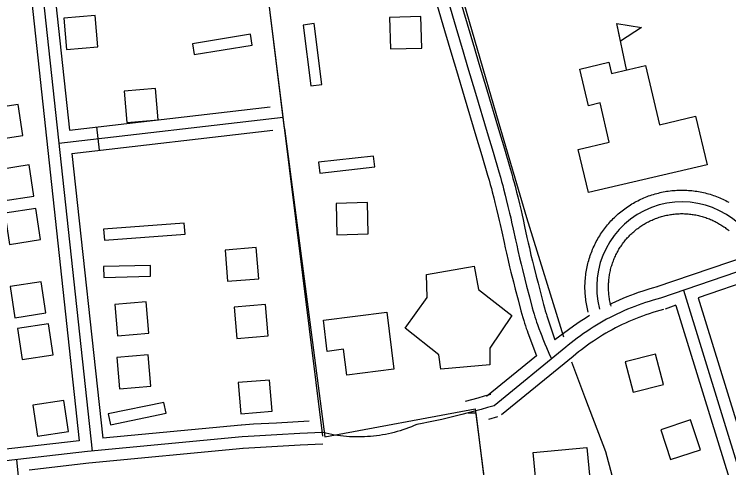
# Model space of a CAD drawing. Extents: x 3477039 to 3515015, y 546746 to 572297.
# Drawn here: x 3506111 to 3507022, y 566541 to 567119 of the extents above; entities that cross this region are included whole.
import ezdxf

# ---------------------------------------------------------------- set-up
doc = ezdxf.new("R2010")
doc.units = 0
for name, color, linetype in [('V-BLDG-OTLN', 7, 'Continuous'), ('V-ROAD-CNTR', 7, 'Continuous'), ('V-TOPO-SHOR', 7, 'Continuous')]:
    doc.layers.add(name, color=color, linetype=linetype)

msp = doc.modelspace()

# ---------------------------------------------------------------- linework, layer by layer
at = {"layer": 'V-BLDG-OTLN'}
msp.add_line((3506891.34, 567048.63), (3506879, 567107.35), dxfattribs=at)
for points in [[(3506177.29, 567074.28), (3506217.15, 567077.58), (3506213.86, 567117.44), (3506173.99, 567114.15)], [(3506590.41, 567075.09), (3506630.39, 567076.21), (3506629.27, 567116.19), (3506589.28, 567115.07)], [(3506488.97, 567028.08), (3506502.86, 567029.87), (3506492.92, 567107.27), (3506479.03, 567105.49)], [(3506879, 567107.35), (3506910.73, 567102.22), (3506883.75, 567084.74)], [(3506414.09, 567079.94), (3506411.84, 567093.76), (3506337.9, 567081.73), (3506340.15, 567067.91)], [(3506915.67, 567053.88), (3506933.33, 566978.4), (3506979.59, 566989.21), (3506994.08, 566927.24), (3506842.73, 566891.83), (3506829.86, 566946.86), (3506869.4, 566956.11), (3506857.7, 567006.11), (3506842.72, 567002.61), (3506831.77, 567049.4), (3506868.85, 567058.07), (3506872.21, 567043.71)], [(3506254.19, 566981.29), (3506294.05, 566984.58), (3506290.76, 567024.44), (3506250.89, 567021.15)], [(3506082.09, 566958.82), (3506121.64, 566964.83), (3506115.63, 567004.37), (3506076.09, 566998.37)], [(3506570.31, 566924.56), (3506568.77, 566938.47), (3506498.59, 566930.67), (3506500.13, 566916.76)], [(3506095.92, 566881.53), (3506135.46, 566887.53), (3506129.46, 566927.08), (3506089.91, 566921.07)], [(3506522.05, 566838.18), (3506562.04, 566839.3), (3506560.91, 566879.28), (3506520.93, 566878.16)], [(3506104.52, 566825.93), (3506144.07, 566831.94), (3506138.06, 566871.49), (3506098.51, 566865.48)], [(3506328.5, 566838.85), (3506327.45, 566852.81), (3506224.5, 566845.06), (3506225.55, 566831.1)], [(3506382.71, 566778.8), (3506422.58, 566782.09), (3506419.28, 566821.95), (3506379.42, 566818.66)], [(3506284.53, 566785.17), (3506284.14, 566799.16), (3506224.47, 566797.49), (3506224.86, 566783.49)], [(3506609.26, 566719), (3506637.05, 566758.14), (3506636.46, 566787.5), (3506697.1, 566798.18), (3506702.79, 566768.24), (3506745.23, 566735.21), (3506717.03, 566693.39), (3506717.13, 566672.51), (3506654.66, 566666.87), (3506651.96, 566685.25)], [(3506111.28, 566732.42), (3506150.82, 566738.43), (3506144.81, 566777.97), (3506105.27, 566771.97)], [(3506242.17, 566709.3), (3506282.03, 566712.59), (3506278.74, 566752.46), (3506238.87, 566749.17)], [(3506394.47, 566706.06), (3506434.33, 566709.35), (3506431.04, 566749.21), (3506391.17, 566745.92)], [(3506504.82, 566729.42), (3506585.62, 566739.46), (3506594.66, 566666.67), (3506534.65, 566659.22), (3506530.56, 566692.11), (3506509.78, 566689.52)], [(3506120.54, 566679.03), (3506160.09, 566685.04), (3506154.08, 566724.58), (3506114.54, 566718.58)], [(3506244.79, 566641.89), (3506284.65, 566645.18), (3506281.36, 566685.04), (3506241.5, 566681.75)], [(3506928.51, 566686.11), (3506889.8, 566676.03), (3506899.88, 566637.32), (3506938.59, 566647.4)], [(3506399.6, 566609.83), (3506439.46, 566613.12), (3506436.17, 566652.98), (3506396.31, 566649.69)], [(3506140.38, 566581.26), (3506179.92, 566587.26), (3506173.91, 566626.81), (3506134.37, 566620.8)], [(3506304.27, 566610.81), (3506301.4, 566624.51), (3506230.44, 566609.65), (3506233.31, 566595.95)], [(3506985.67, 566564.03), (3506973.13, 566602.02), (3506935.15, 566589.47), (3506947.69, 566551.49)], [(3506782.48, 566454.9), (3506772.23, 566560.45), (3506840.6, 566567.09), (3506850.85, 566461.54)]]:
    msp.add_lwpolyline(points, close=True, dxfattribs=at)
at = {"layer": 'V-ROAD-CNTR'}
msp.add_line((3506215.49, 566975.68), (3506218.94, 566945.88), dxfattribs=at)
for points in [[(3506504.07, 566581.6), (3506427.57, 567197.71), (3506378.9, 567510.26)], [(3506455.42, 566973.41), (3506427.57, 567197.71), (3506394.16, 567412.26)], [(3506120.4, 567390.81), (3506210.04, 566562.3)], [(3506106.99, 567375.32), (3506193.51, 566575.62)], [(3506137.06, 567376.28), (3506180.84, 566971.67)], [(3506678.84, 567138.81), (3506688.16, 567107.09), (3506697.5, 567075.39), (3506703.16, 567056.3), (3506713.13, 567022.88), (3506728.15, 566972.74), (3506735.64, 566947.64), (3506743.08, 566922.47), (3506745, 566915.8), (3506746.63, 566909.92), (3506748.01, 566904.79), (3506749.19, 566900.28), (3506751.19, 566892.44), (3506752.65, 566886.54), (3506754.79, 566877.74), (3506756.9, 566868.93), (3506758.3, 566862.92), (3506759.5, 566857.63), (3506761.51, 566848.47), (3506764.48, 566834.81), (3506765.97, 566828.04), (3506767.48, 566821.31), (3506769.59, 566812.27), (3506771.48, 566804.38), (3506773.17, 566797.48), (3506776.21, 566785.36), (3506778.54, 566776.29), (3506782.09, 566762.65), (3506785.66, 566749.04), (3506786.76, 566745.03), (3506787.83, 566741.34), (3506788.92, 566737.79)], [(3506650.06, 567130.35), (3506659.38, 567098.62), (3506668.73, 567066.89), (3506674.4, 567047.74), (3506684.39, 567014.29), (3506699.41, 566964.15), (3506706.88, 566939.1), (3506714.28, 566914.07), (3506716.13, 566907.64), (3506717.68, 566902.02), (3506719.01, 566897.08), (3506720.15, 566892.76), (3506722.1, 566885.12), (3506723.52, 566879.38), (3506725.63, 566870.72), (3506727.7, 566862.04), (3506729.06, 566856.2), (3506730.22, 566851.1), (3506732.21, 566842.06), (3506735.17, 566828.41), (3506736.68, 566821.52), (3506738.24, 566814.61), (3506740.39, 566805.37), (3506742.33, 566797.3), (3506744.06, 566790.25), (3506747.13, 566777.99), (3506749.49, 566768.79), (3506753.06, 566755.06), (3506756.68, 566741.28), (3506757.88, 566736.88), (3506759.09, 566732.73), (3506760.25, 566728.97)], [(3506664.45, 567134.58), (3506673.77, 567102.85), (3506683.11, 567071.14), (3506688.78, 567052.02), (3506698.76, 567018.59), (3506713.78, 566968.45), (3506721.26, 566943.37), (3506728.68, 566918.27), (3506730.56, 566911.72), (3506732.15, 566905.97), (3506733.51, 566900.94), (3506734.67, 566896.52), (3506736.64, 566888.78), (3506738.09, 566882.96), (3506740.21, 566874.23), (3506742.3, 566865.49), (3506743.68, 566859.56), (3506744.86, 566854.37), (3506746.86, 566845.27), (3506749.82, 566831.61), (3506751.32, 566824.78), (3506752.86, 566817.96), (3506754.99, 566808.82), (3506756.9, 566800.84), (3506758.61, 566793.86), (3506761.67, 566781.67), (3506764.01, 566772.54), (3506767.58, 566758.85), (3506771.17, 566745.16), (3506772.32, 566740.95), (3506773.46, 566737.04), (3506774.58, 566733.38)], [(3506180.84, 566971.67), (3506436.84, 567001.33)], [(3506167.55, 566955.03), (3506453.59, 566988.17)], [(3506184.06, 566941.84), (3506440.54, 566971.56)], [(3506455.42, 566973.41), (3506506.65, 566580.37), (3506698.59, 566616.16), (3506921.91, 564875.39)], [(3506184.06, 566941.84), (3506223.36, 566578.65)], [(3507572.22, 566936.88), (3507457.74, 566921.68), (3507409.59, 566910.46), (3507208.14, 566850.7), (3506934.69, 566757.28)], [(3506842.64, 566739.46), (3506842.11, 566741.46), (3506841.6, 566743.6), (3506841.15, 566745.65), (3506840.71, 566747.77), (3506840.31, 566749.93), (3506839.97, 566752.01), (3506839.64, 566754.14), (3506839.35, 566756.33), (3506839.11, 566758.46), (3506838.9, 566760.61), (3506838.74, 566762.72), (3506838.6, 566764.86), (3506838.5, 566767.08), (3506838.45, 566769.23), (3506838.43, 566771.35), (3506838.44, 566773.5), (3506838.5, 566775.68), (3506838.59, 566777.83), (3506838.72, 566780), (3506838.89, 566782.12), (3506839.09, 566784.28), (3506839.34, 566786.45), (3506839.62, 566788.55), (3506839.93, 566790.69), (3506840.29, 566792.83), (3506840.68, 566794.95), (3506841.11, 566797.04), (3506841.57, 566799.18), (3506842.09, 566801.3), (3506842.62, 566803.34), (3506843.18, 566805.41), (3506843.8, 566807.5), (3506844.45, 566809.58), (3506845.13, 566811.59), (3506845.84, 566813.64), (3506846.62, 566815.7), (3506847.4, 566817.67), (3506848.21, 566819.65), (3506849.08, 566821.65), (3506849.98, 566823.61), (3506850.9, 566825.57), (3506851.86, 566827.48), (3506852.84, 566829.38), (3506853.89, 566831.32), (3506854.95, 566833.18), (3506856.02, 566835.01), (3506857.17, 566836.9), (3506858.33, 566838.7), (3506859.5, 566840.48), (3506860.73, 566842.27), (3506861.97, 566844.03), (3506863.28, 566845.79), (3506864.59, 566847.48), (3506865.89, 566849.13), (3506867.29, 566850.84), (3506868.7, 566852.48), (3506870.1, 566854.08), (3506871.57, 566855.69), (3506873.08, 566857.27), (3506874.58, 566858.8), (3506876.09, 566860.28), (3506877.66, 566861.79), (3506879.27, 566863.25), (3506880.87, 566864.68), (3506882.51, 566866.07), (3506884.18, 566867.46), (3506885.88, 566868.8), (3506887.56, 566870.1), (3506889.31, 566871.4), (3506891.08, 566872.66), (3506892.83, 566873.86), (3506894.63, 566875.06), (3506896.46, 566876.22), (3506898.31, 566877.36), (3506900.17, 566878.45), (3506902.01, 566879.5), (3506903.9, 566880.53), (3506905.86, 566881.56), (3506907.79, 566882.51), (3506909.7, 566883.43), (3506911.67, 566884.33), (3506913.63, 566885.18), (3506915.67, 566886.03), (3506917.68, 566886.81), (3506919.64, 566887.56), (3506921.72, 566888.3), (3506923.77, 566888.98), (3506925.78, 566889.61), (3506927.88, 566890.24), (3506929.96, 566890.82), (3506932.04, 566891.36), (3506934.18, 566891.87), (3506936.23, 566892.32), (3506938.35, 566892.76), (3506940.52, 566893.16), (3506942.59, 566893.51), (3506944.72, 566893.84), (3506946.91, 566894.12), (3506949.03, 566894.36), (3506951.19, 566894.57)], [(3506951.19, 566894.57), (3506953.3, 566894.74), (3506955.44, 566894.88), (3506957.66, 566894.98), (3506959.82, 566895.03), (3506961.93, 566895.05), (3506964.09, 566895.03), (3506966.26, 566894.98), (3506968.42, 566894.89), (3506970.59, 566894.75), (3506972.7, 566894.59), (3506974.86, 566894.38), (3506977.03, 566894.14), (3506979.14, 566893.86), (3506981.28, 566893.55), (3506983.41, 566893.18), (3506985.53, 566892.8), (3506987.63, 566892.37), (3506989.76, 566891.9), (3506991.88, 566891.39), (3506993.93, 566890.86), (3506995.99, 566890.29), (3506998.08, 566889.68), (3507000.16, 566889.02), (3507002.17, 566888.34), (3507004.22, 566887.63), (3507006.28, 566886.85), (3507008.24, 566886.08), (3507010.23, 566885.27), (3507012.24, 566884.39), (3507014.19, 566883.5), (3507016.15, 566882.57), (3507018.06, 566881.61), (3507019.96, 566880.64), (3507021.9, 566879.58)], [(3506953.8, 566864.69), (3506955.45, 566864.81), (3506957.09, 566864.92), (3506958.68, 566864.99), (3506960.3, 566865.03), (3506961.97, 566865.05), (3506963.6, 566865.04), (3506965.24, 566864.99), (3506966.86, 566864.93), (3506968.48, 566864.82), (3506970.14, 566864.7), (3506971.76, 566864.54), (3506973.36, 566864.36), (3506975, 566864.14), (3506976.6, 566863.91), (3506978.21, 566863.64), (3506979.83, 566863.34), (3506981.44, 566863.01), (3506983.02, 566862.67), (3506984.57, 566862.29), (3506986.21, 566861.87), (3506987.79, 566861.43), (3506989.33, 566860.98), (3506990.86, 566860.5), (3506992.46, 566859.96), (3506993.99, 566859.43), (3506995.48, 566858.87), (3506997.04, 566858.25), (3506998.57, 566857.62), (3507000.02, 566856.99), (3507001.53, 566856.3), (3507003, 566855.61), (3507004.47, 566854.87), (3507005.94, 566854.11), (3507007.34, 566853.35), (3507008.77, 566852.54), (3507010.2, 566851.7), (3507011.56, 566850.87), (3507012.95, 566849.98), (3507014.33, 566849.08), (3507015.66, 566848.15), (3507017.02, 566847.2), (3507018.28, 566846.26), (3507019.59, 566845.25), (3507020.91, 566844.21), (3507022.14, 566843.2)], [(3506871.65, 566747.08), (3506871.21, 566748.75), (3506870.85, 566750.29), (3506870.49, 566751.93), (3506870.15, 566753.55), (3506869.86, 566755.11), (3506869.59, 566756.76), (3506869.34, 566758.38), (3506869.13, 566759.96), (3506868.95, 566761.58), (3506868.79, 566763.22), (3506868.66, 566764.88), (3506868.55, 566766.51), (3506868.48, 566768.1), (3506868.44, 566769.72), (3506868.43, 566771.4), (3506868.44, 566773.03), (3506868.48, 566774.66), (3506868.55, 566776.28), (3506868.65, 566777.9), (3506868.78, 566779.55), (3506868.93, 566781.17), (3506869.11, 566782.77), (3506869.33, 566784.42), (3506869.57, 566786.02), (3506869.84, 566787.63), (3506870.13, 566789.25), (3506870.46, 566790.87), (3506870.8, 566792.43), (3506871.18, 566793.99), (3506871.61, 566795.62), (3506872.04, 566797.21), (3506872.49, 566798.75), (3506872.98, 566800.28), (3506873.51, 566801.88), (3506874.05, 566803.41), (3506874.61, 566804.9), (3506875.22, 566806.46), (3506875.85, 566807.99), (3506876.48, 566809.44), (3506877.17, 566810.94), (3506877.87, 566812.41), (3506878.61, 566813.89), (3506879.36, 566815.35), (3506880.13, 566816.76), (3506880.94, 566818.19), (3506881.77, 566819.61), (3506882.6, 566820.98), (3506883.49, 566822.36), (3506884.4, 566823.74), (3506885.32, 566825.08), (3506886.28, 566826.43), (3506887.22, 566827.7), (3506888.23, 566829.01), (3506889.27, 566830.33), (3506890.28, 566831.56), (3506891.33, 566832.79), (3506892.45, 566834.05), (3506893.53, 566835.24), (3506894.64, 566836.41), (3506895.79, 566837.57), (3506896.99, 566838.76), (3506898.15, 566839.87), (3506899.34, 566840.95), (3506900.57, 566842.04), (3506901.82, 566843.11), (3506903.07, 566844.15), (3506904.35, 566845.16), (3506905.66, 566846.18), (3506906.95, 566847.13), (3506908.28, 566848.08), (3506909.64, 566849.01), (3506911, 566849.92), (3506912.37, 566850.79), (3506913.76, 566851.64), (3506915.17, 566852.47), (3506916.62, 566853.3), (3506918.04, 566854.07), (3506919.45, 566854.81), (3506920.92, 566855.54), (3506922.42, 566856.26), (3506923.92, 566856.94), (3506925.41, 566857.59), (3506926.88, 566858.2), (3506928.41, 566858.8), (3506929.98, 566859.39), (3506931.47, 566859.92), (3506933.04, 566860.44), (3506934.64, 566860.95), (3506936.16, 566861.41), (3506937.74, 566861.84), (3506939.33, 566862.26), (3506940.87, 566862.63), (3506942.52, 566862.99), (3506944.13, 566863.32), (3506945.69, 566863.61), (3506947.34, 566863.89), (3506948.97, 566864.14), (3506950.54, 566864.34), (3506952.17, 566864.53), (3506953.8, 566864.69)], [(3507198.4, 566831.52), (3506982.84, 566757.88)], [(3507045.29, 566810.92), (3506928.82, 566771.13)], [(3506930.83, 566771.78), (3506925.95, 566770.48), (3506920.97, 566769.06), (3506916.02, 566767.57), (3506911.09, 566766), (3506906.19, 566764.35), (3506901.32, 566762.61), (3506896.47, 566760.8), (3506891.66, 566758.91), (3506886.87, 566756.94), (3506882.12, 566754.9), (3506877.4, 566752.78), (3506872.72, 566750.58), (3506869.66, 566749.08)], [(3506964.21, 566767.34), (3507159.79, 566133.17), (3507348.95, 565500.76), (3507575.73, 564765.02), (3507739.79, 564248.19), (3507828.96, 563977.84), (3507853.78, 563906.68)], [(3506934.69, 566757.28), (3506929.93, 566756.01), (3506925.19, 566754.67), (3506920.47, 566753.24), (3506915.77, 566751.75), (3506911.1, 566750.17), (3506906.46, 566748.52), (3506901.84, 566746.79), (3506897.25, 566744.99), (3506892.69, 566743.12), (3506888.16, 566741.17), (3506883.67, 566739.15), (3506879.2, 566737.05), (3506874.78, 566734.89), (3506870.39, 566732.65), (3506866.03, 566730.34), (3506861.71, 566727.96), (3506857.44, 566725.51), (3506853.2, 566722.99), (3506849, 566720.4), (3506844.85, 566717.75), (3506840.74, 566715.03), (3506836.67, 566712.24), (3506832.65, 566709.39), (3506828.68, 566706.47), (3506824.76, 566703.49), (3506820.88, 566700.44), (3506817.06, 566697.33), (3506813.86, 566694.65)], [(3506982.84, 566757.84), (3507169.65, 566152.09)], [(3506954.44, 566748.18), (3506940.56, 566743.44)], [(3506954.43, 566748.16), (3507145.44, 566128.81), (3507332.78, 565502.47)], [(3506788.86, 566737.98), (3506789.93, 566734.66), (3506800.17, 566704.13)], [(3506938.55, 566742.79), (3506933.91, 566741.55), (3506929.4, 566740.27), (3506924.91, 566738.92), (3506920.45, 566737.49), (3506916.01, 566736), (3506911.59, 566734.43), (3506907.2, 566732.79), (3506902.84, 566731.07), (3506898.51, 566729.29), (3506894.2, 566727.44), (3506889.93, 566725.52), (3506885.69, 566723.53), (3506881.48, 566721.47), (3506877.3, 566719.34), (3506873.17, 566717.14), (3506869.06, 566714.88), (3506864.99, 566712.55), (3506860.97, 566710.16), (3506856.98, 566707.7), (3506853.03, 566705.18), (3506849.12, 566702.59), (3506845.26, 566699.94), (3506841.44, 566697.23), (3506837.66, 566694.45), (3506833.93, 566691.62), (3506830.25, 566688.72), (3506826.6, 566685.76), (3506823.49, 566683.15)], [(3506760.31, 566728.78), (3506761.43, 566725.29), (3506762.55, 566721.95), (3506763.63, 566718.84), (3506764.66, 566715.94), (3506765.66, 566713.22), (3506776.77, 566683.79)], [(3506774.58, 566733.38), (3506775.68, 566729.97), (3506776.75, 566726.79), (3506777.78, 566723.82), (3506778.77, 566721.04), (3506779.72, 566718.44), (3506781.56, 566713.59), (3506783.21, 566709.35), (3506784.69, 566705.66), (3506787.35, 566699.2), (3506789.38, 566694.36), (3506792.5, 566687.1), (3506795.65, 566679.82)], [(3506844.13, 566735.02), (3506841.03, 566733.11), (3506836.67, 566730.32), (3506832.35, 566727.47), (3506828.09, 566724.54), (3506823.87, 566721.55), (3506800.17, 566704.13)], [(3506813.86, 566694.65), (3506722.49, 566620.23)], [(3506776.77, 566683.79), (3506713.02, 566631.86)], [(3506823.33, 566683.02), (3506731.96, 566608.6)], [(3506718.23, 566634.61), (3506710.01, 566632.18), (3506701.83, 566629.84), (3506693.63, 566627.58), (3506685.72, 566625.47)], [(3506722.49, 566620.23), (3506714.2, 566617.78), (3506705.89, 566615.4), (3506697.55, 566613.1), (3506689.58, 566610.98)], [(3506689.58, 566610.98), (3506681.21, 566608.83), (3506672.81, 566606.76), (3506664.4, 566604.76), (3506655.97, 566602.85), (3506647.52, 566601.01), (3506639.06, 566599.25), (3506630.58, 566597.57), (3506624.11, 566596.34)], [(3506689.58, 566610.98), (3506699.28, 566611.19), (3506747.25, 566222.8), (3506804.18, 565803.95), (3506891, 565124.48), (3506966.95, 564512.44), (3507060.06, 563782.17), (3507133.18, 563201.85), (3507216.4, 562538.31), (3507293.4, 561958.09), (3507354.32, 561474.53), (3507398.68, 561140.29), (3507440.2, 560803.05), (3507480.98, 560742.02)], [(3506726.75, 566605.85), (3506715.47, 566602.51)], [(3506399.79, 566595.54), (3506223.36, 566578.65)], [(3506486.63, 566600.36), (3506444.81, 566598.12), (3506415.84, 566596.49), (3506400.35, 566595.59)], [(3506624.11, 566596.34), (3506620.6, 566594.82), (3506617.05, 566593.36), (3506613.48, 566591.99), (3506609.87, 566590.68), (3506606.24, 566589.45), (3506602.59, 566588.3), (3506598.91, 566587.23), (3506595.21, 566586.23), (3506591.49, 566585.31), (3506587.75, 566584.46), (3506583.99, 566583.7), (3506580.22, 566583.01), (3506576.44, 566582.4), (3506572.64, 566581.88), (3506568.83, 566581.43), (3506565.02, 566581.06), (3506561.2, 566580.77), (3506557.37, 566580.56), (3506553.54, 566580.43), (3506549.71, 566580.38), (3506545.88, 566580.41), (3506542.04, 566580.52), (3506538.22, 566580.71), (3506534.39, 566580.98), (3506530.58, 566581.33), (3506526.77, 566581.75), (3506522.97, 566582.26), (3506519.18, 566582.85), (3506515.41, 566583.52), (3506511.65, 566584.26), (3506507.9, 566585.08), (3506504.18, 566585.99), (3506503.51, 566586.16)], [(3506503.51, 566586.16), (3506474.57, 566584.69), (3506445.63, 566583.14), (3506416.7, 566581.52), (3506401.22, 566580.61)], [(3506401.22, 566580.61), (3506203.9, 566561.72), (3505892.24, 566526.01), (3505347.99, 566482.31), (3505033.16, 566455.26)], [(3506193.51, 566575.62), (3505905.63, 566542.64)], [(3506402.65, 566565.68), (3506205.47, 566546.8), (3506129.69, 566538.12)], [(3506504.27, 566571.18), (3506475.35, 566569.71), (3506446.45, 566568.17), (3506417.56, 566566.54), (3506402.09, 566565.64)], [(3506113.27, 566551.33), (3506144.31, 566246.4), (3506179.87, 565913.85)]]:
    msp.add_lwpolyline(points, dxfattribs=at)
msp.add_arc((3506962.03, 566771.45), 108.6, 26.78882, 195.03844, dxfattribs=at)
at = {"layer": 'V-TOPO-SHOR'}
for points in [[(3506811.48, 566707.49), (3506764.1, 566859.61), (3506729.07, 566979.48), (3506684.25, 567132.73), (3506663, 567200.39), (3506631.19, 567305.72), (3506602.02, 567400.23)], [(3507201.23, 565444.21), (3507157.92, 565598.12), (3507113.76, 565736.87), (3507086.12, 565836.16), (3507042.64, 565962.11), (3507016.63, 566055.42), (3506995.64, 566141.84), (3506960.48, 566252.32), (3506928.59, 566352.53), (3506882.77, 566494.72), (3506864.92, 566561.48), (3506839.4, 566628.34), (3506821.83, 566675.75)]]:
    msp.add_lwpolyline(points, dxfattribs=at)

doc.saveas('drawing.dxf')
